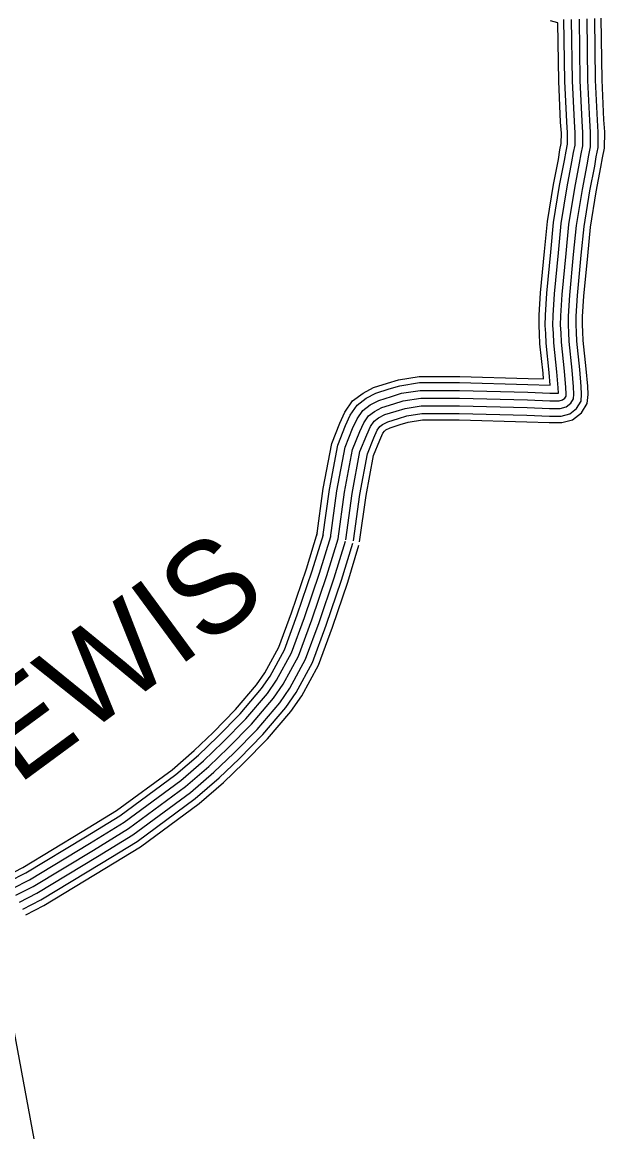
# Model space of a CAD drawing. Extents: x 1551132 to 1791609, y 378168 to 563823.
# Drawn here: x 1634634 to 1636980, y 511684 to 516177 of the extents above; entities that cross this region are included whole.
import ezdxf

# ---------------------------------------------------------------- set-up
doc = ezdxf.new("R2010")
doc.units = 0
doc.layers.add('DESIGN - ROW - Right-of-Way and Easement Labels', color=7, linetype='Continuous')
doc.layers.add('SURVEY - TRANSPORTATION - Roads', color=7, linetype='Continuous')

msp = doc.modelspace()

# ---------------------------------------------------------------- linework, layer by layer
at = {"layer": 'DESIGN - ROW - Right-of-Way and Easement Labels'}
msp.add_lwpolyline([(1634578.603, 512234.438), (1634679.759, 511683.783)], dxfattribs=at)
at = {"layer": 'SURVEY - TRANSPORTATION - Roads'}
for points in [[(1635820.083, 514110.163), (1635846.449, 514300.267), (1635880.565, 514482.539), (1635913.448, 514564.149), (1635933.531, 514607.892), (1635964.13, 514654.252), (1636006.321, 514685.119), (1636048.953, 514707.195), (1636104.76, 514725.037), (1636149.226, 514738.479), (1636231.957, 514751.604), (1636395.978, 514751.629), (1636671.405, 514744.113), (1636733.862, 514741.929), (1636731.845, 514765.297), (1636719.087, 514883.558), (1636717.479, 514923.134), (1636715.729, 514956.343), (1636716.262, 514999.228), (1636721.554, 515088.947), (1636737.762, 515254.568), (1636749.512, 515375.346), (1636773.986, 515525.216), (1636793.294, 515625.385), (1636799.819, 515663.653), (1636804.886, 515688.937), (1636805.411, 515731.18), (1636802.169, 515774.831), (1636794.869, 515940.352), (1636791.378, 516175.325), (1636761.662, 516182.808)], [(1635844.566, 514106.762), (1635870.857, 514296.292), (1635904.406, 514475.572), (1635936.156, 514554.366), (1635955.197, 514595.85), (1635982.313, 514636.926), (1636019.379, 514664.044), (1636058.469, 514684.286), (1636112.102, 514701.436), (1636154.767, 514714.337), (1636233.907, 514726.887), (1636395.645, 514726.912), (1636670.63, 514719.404), (1636760.145, 514716.279), (1636760.886, 514716.27), (1636756.445, 514767.688), (1636743.745, 514885.391), (1636742.17, 514924.284), (1636740.454, 514956.843), (1636740.97, 514998.344), (1636746.195, 515087.013), (1636762.362, 515252.167), (1636774.028, 515372.154), (1636798.319, 515520.883), (1636817.61, 515620.969), (1636824.127, 515659.145), (1636829.569, 515686.337), (1636830.144, 515731.938), (1636826.844, 515776.289), (1636819.577, 515941.085), (1636815.911, 516188.117)], [(1635875.265, 514102.504), (1635901.456, 514291.309), (1635934.306, 514466.847), (1635964.638, 514542.099), (1635982.38, 514580.758), (1636005.112, 514615.192), (1636035.753, 514637.618), (1636070.394, 514655.552), (1636121.31, 514671.827), (1636161.709, 514684.044), (1636236.357, 514695.886), (1636395.22, 514695.911), (1636669.672, 514688.42), (1636759.411, 514685.286), (1636792.835, 514684.861), (1636793.819, 514685.12), (1636792.919, 514705.678), (1636787.302, 514770.68), (1636774.678, 514887.683), (1636773.136, 514925.734), (1636771.461, 514957.468), (1636771.953, 514997.236), (1636777.111, 515084.588), (1636793.219, 515249.159), (1636804.786, 515368.146), (1636828.843, 515515.449), (1636848.118, 515615.427), (1636854.61, 515653.495), (1636860.534, 515683.07), (1636861.151, 515732.897), (1636857.793, 515778.123), (1636850.568, 515941.994), (1636846.893, 516189.342)], [(1635905.973, 514098.246), (1635932.064, 514286.325), (1635964.213, 514458.113), (1635993.113, 514529.832), (1636009.562, 514565.666), (1636027.912, 514593.467), (1636052.128, 514611.184), (1636082.327, 514626.818), (1636130.518, 514642.226), (1636168.659, 514653.76), (1636238.799, 514664.885), (1636394.803, 514664.91), (1636668.705, 514657.435), (1636758.67, 514654.294), (1636796.66, 514653.81), (1636810.218, 514657.386), (1636819.702, 514665.052), (1636824.26, 514672.203), (1636825.01, 514681.486), (1636823.86, 514707.695), (1636818.16, 514773.68), (1636805.61, 514889.975), (1636804.102, 514927.176), (1636802.469, 514958.093), (1636802.944, 514996.128), (1636808.019, 515082.163), (1636824.068, 515246.151), (1636835.543, 515364.145), (1636859.368, 515510.016), (1636878.617, 515609.885), (1636885.092, 515647.844), (1636891.492, 515679.804), (1636892.167, 515733.855), (1636888.742, 515779.956), (1636881.559, 515942.91), (1636877.876, 516190.567)], [(1635905.973, 514098.246), (1635932.064, 514286.325), (1635964.213, 514458.113), (1635993.113, 514529.832), (1636009.562, 514565.666), (1636027.912, 514593.467), (1636052.128, 514611.184), (1636082.327, 514626.818), (1636130.518, 514642.226), (1636168.659, 514653.76), (1636238.799, 514664.885), (1636394.803, 514664.91), (1636668.705, 514657.435), (1636758.67, 514654.294), (1636796.66, 514653.81), (1636810.218, 514657.386), (1636819.702, 514665.052), (1636824.26, 514672.203), (1636825.01, 514681.486), (1636823.86, 514707.695), (1636818.16, 514773.68), (1636805.61, 514889.975), (1636804.102, 514927.176), (1636802.469, 514958.093), (1636802.944, 514996.128), (1636808.019, 515082.163), (1636824.068, 515246.151), (1636835.543, 515364.145), (1636859.368, 515510.016), (1636878.617, 515609.885), (1636885.092, 515647.844), (1636891.492, 515679.804), (1636892.167, 515733.855), (1636888.742, 515779.956), (1636881.559, 515942.91), (1636877.876, 516190.567)], [(1635936.68, 514093.987), (1635962.671, 514281.342), (1635994.121, 514449.38), (1636021.587, 514517.565), (1636036.745, 514550.574), (1636050.711, 514571.741), (1636068.503, 514584.75), (1636094.26, 514598.084), (1636139.726, 514612.626), (1636175.608, 514623.476), (1636241.24, 514633.885), (1636394.387, 514633.91), (1636667.738, 514626.451), (1636757.928, 514623.301), (1636800.485, 514622.76), (1636824.543, 514629.101), (1636843.126, 514644.127), (1636854.542, 514662.027), (1636856.067, 514680.911), (1636854.801, 514709.712), (1636849.018, 514776.68), (1636836.543, 514892.267), (1636835.068, 514928.618), (1636833.476, 514958.718), (1636833.935, 514995.019), (1636838.926, 515079.738), (1636854.918, 515243.142), (1636866.301, 515360.145), (1636889.892, 515504.582), (1636909.117, 515604.343), (1636915.575, 515642.194), (1636922.45, 515676.537), (1636923.183, 515734.813), (1636919.691, 515781.79), (1636912.55, 515943.827), (1636908.859, 516191.792)], [(1635967.38, 514089.729), (1635993.271, 514276.359), (1636024.02, 514440.654), (1636050.07, 514505.298), (1636063.928, 514535.482), (1636073.511, 514550.007), (1636084.877, 514558.324), (1636106.185, 514569.35), (1636148.934, 514583.017), (1636182.55, 514593.184), (1636243.69, 514602.884), (1636393.962, 514602.909), (1636666.78, 514595.467), (1636757.195, 514592.309), (1636804.31, 514591.709), (1636838.868, 514600.817), (1636866.542, 514623.193), (1636884.817, 514651.86), (1636887.117, 514680.344), (1636885.742, 514711.72), (1636879.875, 514779.672), (1636867.476, 514894.558), (1636866.034, 514930.068), (1636864.484, 514959.343), (1636864.917, 514993.911), (1636869.842, 515077.313), (1636885.775, 515240.134), (1636897.058, 515356.137), (1636920.416, 515499.149), (1636939.624, 515598.802), (1636946.057, 515636.544), (1636953.416, 515673.27), (1636954.191, 515735.772), (1636950.641, 515783.623), (1636943.541, 515944.735), (1636939.841, 516193.017)], [(1635992.854, 514086.195), (1636018.662, 514272.225), (1636048.828, 514433.413), (1636073.694, 514495.123), (1636086.469, 514522.957), (1636092.427, 514531.982), (1636098.46, 514536.39), (1636116.085, 514545.516), (1636156.567, 514558.466), (1636188.316, 514568.066), (1636245.715, 514577.166), (1636393.612, 514577.192), (1636665.98, 514569.758), (1636756.578, 514566.591), (1636807.485, 514565.95), (1636850.751, 514577.358), (1636885.975, 514605.834), (1636909.933, 514643.419), (1636912.883, 514679.869), (1636911.408, 514713.395), (1636905.466, 514782.164), (1636893.133, 514896.467), (1636891.725, 514931.268), (1636890.208, 514959.86), (1636890.625, 514992.994), (1636895.483, 515075.305), (1636911.366, 515237.634), (1636922.566, 515352.82), (1636945.732, 515494.641), (1636964.924, 515594.21), (1636971.348, 515631.852), (1636979.098, 515670.562), (1636979.923, 515736.563), (1636976.315, 515785.14), (1636969.249, 515945.494), (1636965.549, 516194.034)], [(1634568.487, 512740.618), (1634635.76, 512774.894), (1634875.521, 512919.831), (1635013.251, 513004.092), (1635237.538, 513169.088), (1635326.419, 513246.415), (1635402.884, 513319.15), (1635492.832, 513410.786), (1635577.363, 513510.397), (1635611.038, 513558.506), (1635667.153, 513662.076), (1635718.435, 513800.696), (1635778.584, 513977.476), (1635823.016, 514123.488)], [(1634579.712, 512718.593), (1634647.777, 512753.277), (1634888.363, 512898.714), (1635027.051, 512983.558), (1635252.996, 513149.779), (1635343.052, 513228.131), (1635420.225, 513301.533), (1635511.098, 513394.111), (1635596.955, 513495.28), (1635632.096, 513545.49), (1635689.719, 513651.851), (1635741.726, 513792.429), (1635802.117, 513969.892), (1635846.657, 514116.296)], [(1634593.778, 512690.975), (1634662.851, 512726.159), (1634904.471, 512872.222), (1635044.351, 512957.807), (1635272.387, 513125.553), (1635363.918, 513205.189), (1635441.975, 513279.441), (1635534.006, 513373.193), (1635621.529, 513476.321), (1635658.503, 513529.164), (1635718.027, 513639.017), (1635770.942, 513782.054), (1635831.624, 513960.384), (1635876.315, 514107.271)], [(1634607.853, 512663.35), (1634677.926, 512699.05), (1634920.579, 512845.738), (1635061.659, 512932.048), (1635291.778, 513101.336), (1635384.784, 513182.255), (1635463.724, 513257.34), (1635556.914, 513352.276), (1635646.095, 513457.362), (1635684.919, 513512.839), (1635746.335, 513626.192), (1635800.158, 513771.679), (1635861.132, 513950.875), (1635905.973, 514098.246)], [(1634607.853, 512663.35), (1634677.926, 512699.05), (1634920.579, 512845.738), (1635061.659, 512932.048), (1635291.778, 513101.336), (1635384.784, 513182.255), (1635463.724, 513257.34), (1635556.914, 513352.276), (1635646.095, 513457.362), (1635684.919, 513512.839), (1635746.335, 513626.192), (1635800.158, 513771.679), (1635861.132, 513950.875), (1635905.973, 514098.246)], [(1634621.927, 512635.724), (1634693.001, 512671.941), (1634936.687, 512819.254), (1635078.967, 512906.289), (1635311.17, 513077.119), (1635405.651, 513159.321), (1635485.474, 513235.24), (1635579.822, 513331.359), (1635670.661, 513438.403), (1635711.335, 513496.513), (1635774.642, 513613.366), (1635829.374, 513761.304), (1635890.64, 513941.367), (1635935.63, 514089.22)], [(1634635.993, 512608.106), (1634708.075, 512644.824), (1634952.794, 512792.761), (1635096.266, 512880.539), (1635330.561, 513052.893), (1635426.517, 513136.379), (1635507.223, 513213.148), (1635602.729, 513310.442), (1635695.236, 513419.445), (1635737.743, 513480.188), (1635802.95, 513600.533), (1635858.59, 513750.928), (1635920.147, 513931.858), (1635965.288, 514080.195)], [(1634647.668, 512585.189), (1634720.575, 512622.332), (1634966.152, 512770.786), (1635110.624, 512859.172), (1635346.644, 513032.801), (1635443.825, 513117.353), (1635525.265, 513194.814), (1635621.737, 513293.091), (1635715.618, 513403.719), (1635759.651, 513466.646), (1635826.433, 513589.899), (1635882.823, 513742.328), (1635944.63, 513923.974), (1635989.887, 514072.712)]]:
    msp.add_lwpolyline(points, dxfattribs=at)

# ---------------------------------------------------------------- texts
at = {"layer": 'DESIGN - ROW - Right-of-Way and Easement Labels'}
msp.add_text('LEWIS', height=369.9979, rotation=36.340011, dxfattribs=at).set_placement((1634393.391, 512941.632))

doc.saveas('drawing.dxf')
